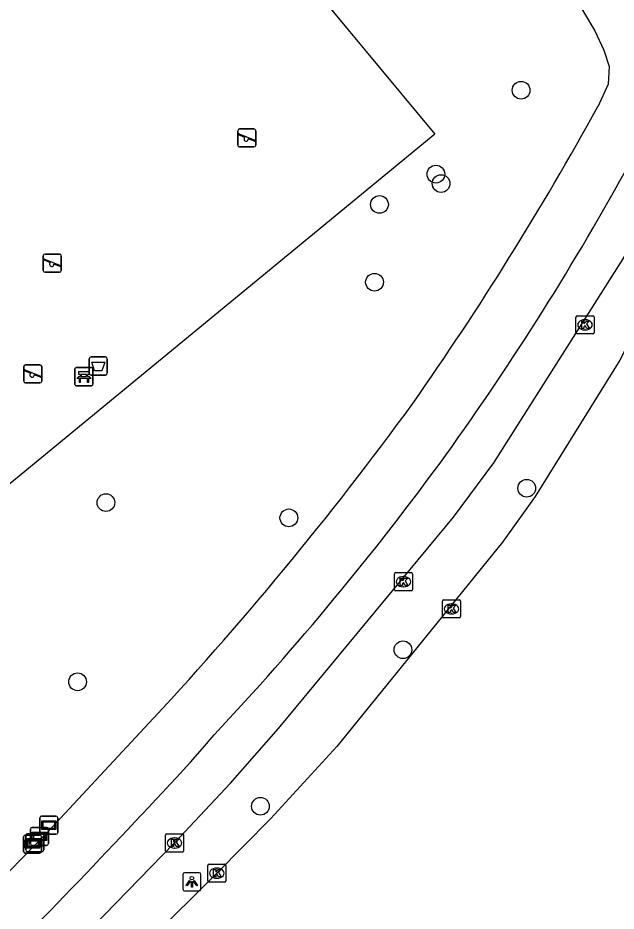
# Model space of a CAD drawing. Extents: x 159888 to 160757, y 384031 to 384746.
# Drawn here: x 160347.29 to 160380.29, y 384083.14 to 384132.42 of the extents above; entities that cross this region are included whole.
import ezdxf

# ---------------------------------------------------------------- set-up
doc = ezdxf.new("R2010")
doc.units = 0
for name, color, linetype in [('IMGEO_Afvalbak', 7, 'Continuous'), ('IMGEO_Bank', 7, 'Continuous'), ('IMGEO_Boom', 7, 'Continuous'), ('IMGEO_Fietspad_gesloten', 7, 'Continuous'), ('IMGEO_Groenvoorziening', 7, 'Continuous'), ('IMGEO_Hek', 7, 'Continuous'), ('IMGEO_Kolk', 7, 'Continuous'), ('IMGEO_Lichtpunt', 7, 'Continuous'), ('IMGEO_Rijbaan_lokaal_gesloten', 7, 'Continuous'), ('IMGEO_Speelvoorziening', 7, 'Continuous'), ('IMGEO_Verklikker', 7, 'Continuous'), ('IMGEO_Voetpad_open', 7, 'Continuous')]:
    doc.layers.add(name, color=color, linetype=linetype)

msp = doc.modelspace()

# ---------------------------------------------------------------- linework, layer by layer
at = {"layer": 'IMGEO_Afvalbak'}
for p, q in [((160351.229, 384112.806), (160351.229, 384113.606)), ((160351.229, 384113.606), (160351.229, 384112.806)), ((160351.329, 384113.706), (160352.119, 384113.706)), ((160352.119, 384113.706), (160351.329, 384113.706)), ((160352.219, 384113.606), (160352.219, 384112.806)), ((160352.219, 384112.806), (160352.219, 384113.606)), ((160352.119, 384112.706), (160351.329, 384112.706)), ((160351.329, 384112.706), (160352.119, 384112.706))]:
    msp.add_line(p, q, dxfattribs=at)
msp.add_lwpolyline([(160351.372, 384113.42), (160352.076, 384113.42), (160351.927, 384112.95), (160351.521, 384112.95), (160351.372, 384113.42)], dxfattribs=at)
for centre, start, end in [((160351.329, 384113.606), 90, 180), ((160351.329, 384113.606), 90, 180), ((160352.119, 384113.606), 0, 90), ((160352.119, 384113.606), 360, 90), ((160351.329, 384112.806), 180, 270), ((160351.329, 384112.806), 180, 270), ((160352.119, 384112.806), 270, 0), ((160352.119, 384112.806), 270, 0)]:
    msp.add_arc(centre, 0.1, start, end, dxfattribs=at)
at = {"layer": 'IMGEO_Bank'}
for p, q in [((160350.506, 384113.121), (160351.347, 384113.121)), ((160351.347, 384113.121), (160350.506, 384113.121)), ((160350.431, 384112.196), (160350.431, 384113.037)), ((160350.431, 384113.037), (160350.431, 384112.196)), ((160350.74, 384112.627), (160350.74, 384112.733)), ((160350.784, 384112.733), (160350.784, 384112.627)), ((160351.072, 384112.739), (160350.79, 384112.739)), ((160350.79, 384112.621), (160351.072, 384112.621)), ((160351.078, 384112.627), (160351.078, 384112.733)), ((160351.122, 384112.733), (160351.122, 384112.627)), ((160351.431, 384113.046), (160351.431, 384112.205)), ((160351.431, 384112.205), (160351.431, 384113.046)), ((160351.356, 384112.121), (160350.515, 384112.121)), ((160350.515, 384112.121), (160351.356, 384112.121)), ((160351.128, 384112.519), (160350.735, 384112.519))]:
    msp.add_line(p, q, dxfattribs=at)
for points in [[(160350.678, 384112.519), (160350.536, 384112.519), (160350.648, 384112.621), (160350.734, 384112.621)], [(160350.734, 384112.739), (160350.648, 384112.739), (160350.648, 384112.9), (160351.211, 384112.9), (160351.211, 384112.739), (160351.128, 384112.739)], [(160351.128, 384112.621), (160351.211, 384112.621), (160351.323, 384112.519), (160351.184, 384112.519)], [(160350.728, 384112.512), (160350.728, 384112.305), (160350.685, 384112.305), (160350.685, 384112.512)], [(160351.178, 384112.512), (160351.178, 384112.305), (160351.134, 384112.305), (160351.134, 384112.512)]]:
    msp.add_lwpolyline(points, dxfattribs=at)
for centre, radius, start, end in [((160350.509, 384113.043), 0.0779, 92.4484, 184.2845), ((160350.509, 384113.043), 0.0779, 92.4484, 184.2845), ((160351.353, 384113.043), 0.0779, 2.4484, 94.2845), ((160351.353, 384113.043), 0.0779, 2.4484, 94.2845), ((160350.733, 384112.732), 0.00671, 2.8957, 87.1043), ((160350.733, 384112.628), 0.00671, 272.8957, 357.1043), ((160350.79, 384112.732), 0.00671, 92.8957, 177.1043), ((160350.79, 384112.628), 0.00671, 182.8957, 267.1043), ((160351.072, 384112.732), 0.00671, 2.8957, 87.1043), ((160351.072, 384112.628), 0.00671, 272.8957, 357.1043), ((160351.129, 384112.732), 0.00671, 92.8957, 177.1043), ((160351.129, 384112.628), 0.00671, 182.8957, 267.1043), ((160350.509, 384112.199), 0.0779, 182.4484, 274.2845), ((160350.509, 384112.199), 0.0779, 182.4484, 274.2845), ((160350.678, 384112.512), 0.00671, 2.8957, 87.1043), ((160350.735, 384112.512), 0.00671, 92.8957, 177.1043), ((160351.127, 384112.512), 0.00671, 2.8957, 87.1043), ((160351.184, 384112.512), 0.00671, 92.8957, 177.1043), ((160351.353, 384112.199), 0.0779, 272.4484, 4.2845), ((160351.353, 384112.199), 0.0779, 272.4484, 4.2845)]:
    msp.add_arc(centre, radius, start, end, dxfattribs=at)
at = {"layer": 'IMGEO_Boom'}
for centre in [(160375.048, 384128.422), (160370.348, 384123.793), (160370.632, 384123.275), (160367.236, 384122.121), (160366.961, 384117.832), (160375.358, 384106.467), (160352.146, 384105.671), (160362.235, 384104.832), (160368.531, 384097.557), (160350.58, 384095.786), (160360.667, 384088.919)]:
    msp.add_circle(centre, 0.489, dxfattribs=at)
at = {"layer": 'IMGEO_Fietspad_gesloten'}
for points in [[(160348.165, 384078.916), (160355.934, 384086.896), (160359.012, 384090.19), (160361.671, 384093.215), (160371.325, 384104.875), (160373.536, 384107.871), (160382.199, 384121.531), (160383.807, 384124.397), (160384.797, 384122.62), (160384.822, 384122.312)], [(160356.813, 384091.354), (160357.463, 384092.105), (160358.111, 384092.858)]]:
    msp.add_lwpolyline(points, dxfattribs=at)
for centre, radius, start, end in [((160243.312, 384199.891), 157.06, 324.32094, 331.2998), ((160239.409, 384204.202), 162.75, 316.83191, 323.88943), ((160027.278, 384395.071), 448.149, 315.0313, 317.3347)]:
    msp.add_arc(centre, radius, start, end, dxfattribs=at)
at = {"layer": 'IMGEO_Groenvoorziening'}
msp.add_lwpolyline([(160320.203, 384186.297), (160370.292, 384125.992), (160324.007, 384087.931), (160277.589, 384144.414)], dxfattribs=at)
at = {"layer": 'IMGEO_Hek'}
msp.add_lwpolyline([(160316.691, 384188.671), (160318.655, 384188.161), (160320.203, 384186.297), (160370.292, 384125.992), (160324.007, 384087.931), (160277.589, 384144.414)], dxfattribs=at)
at = {"layer": 'IMGEO_Kolk'}
for p, q in [((160378.073, 384115.054), (160378.073, 384115.906)), ((160378.148, 384115.98), (160379, 384115.98)), ((160378.561, 384115.76), (160378.586, 384115.76)), ((160379.074, 384115.906), (160379.074, 384115.054)), ((160378.584, 384115.2), (160378.559, 384115.2)), ((160379, 384114.98), (160378.148, 384114.98)), ((160368.131, 384101.809), (160368.983, 384101.809)), ((160368.056, 384100.883), (160368.056, 384101.735)), ((160368.544, 384101.589), (160368.569, 384101.589)), ((160369.057, 384101.735), (160369.057, 384100.883)), ((160368.983, 384100.809), (160368.131, 384100.809)), ((160368.567, 384101.029), (160368.542, 384101.029)), ((160370.786, 384100.309), (160371.638, 384100.309)), ((160370.711, 384099.383), (160370.711, 384100.235)), ((160371.199, 384100.089), (160371.224, 384100.089)), ((160371.712, 384100.235), (160371.712, 384099.383)), ((160371.638, 384099.309), (160370.786, 384099.309)), ((160371.222, 384099.529), (160371.197, 384099.529)), ((160355.432, 384086.471), (160355.432, 384087.323)), ((160355.507, 384087.397), (160356.359, 384087.397)), ((160355.92, 384087.177), (160355.945, 384087.177)), ((160356.433, 384087.323), (160356.433, 384086.471)), ((160355.943, 384086.617), (160355.918, 384086.617)), ((160356.359, 384086.397), (160355.507, 384086.397)), ((160357.76, 384084.802), (160357.76, 384085.654)), ((160357.835, 384085.728), (160358.687, 384085.728)), ((160358.248, 384085.508), (160358.273, 384085.508)), ((160358.761, 384085.654), (160358.761, 384084.802)), ((160358.687, 384084.728), (160357.835, 384084.728)), ((160358.271, 384084.948), (160358.246, 384084.948))]:
    msp.add_line(p, q, dxfattribs=at)
for points in [[(160378.073, 384115.054), (160378.073, 384115.906)], [(160378.148, 384115.98), (160379, 384115.98)], [(160378.394, 384115.68), (160378.517, 384115.68), (160378.517, 384115.529), (160378.647, 384115.68), (160378.811, 384115.68), (160378.665, 384115.529), (160378.818, 384115.28), (160378.666, 384115.28), (160378.581, 384115.444), (160378.517, 384115.377), (160378.517, 384115.28), (160378.394, 384115.28), (160378.394, 384115.68)], [(160379.074, 384115.906), (160379.074, 384115.054)], [(160379, 384114.98), (160378.148, 384114.98)], [(160368.131, 384101.809), (160368.983, 384101.809)], [(160368.056, 384100.883), (160368.056, 384101.735)], [(160368.377, 384101.509), (160368.5, 384101.509), (160368.5, 384101.358), (160368.63, 384101.509), (160368.794, 384101.509), (160368.648, 384101.358), (160368.801, 384101.109), (160368.649, 384101.109), (160368.564, 384101.273), (160368.5, 384101.206), (160368.5, 384101.109), (160368.377, 384101.109), (160368.377, 384101.509)], [(160369.057, 384101.735), (160369.057, 384100.883)], [(160368.983, 384100.809), (160368.131, 384100.809)], [(160370.786, 384100.309), (160371.638, 384100.309)], [(160370.711, 384099.383), (160370.711, 384100.235)], [(160371.032, 384100.009), (160371.155, 384100.009), (160371.155, 384099.858), (160371.285, 384100.009), (160371.449, 384100.009), (160371.303, 384099.858), (160371.456, 384099.609), (160371.304, 384099.609), (160371.219, 384099.773), (160371.155, 384099.706), (160371.155, 384099.609), (160371.032, 384099.609), (160371.032, 384100.009)], [(160371.712, 384100.235), (160371.712, 384099.383)], [(160371.638, 384099.309), (160370.786, 384099.309)], [(160355.432, 384086.471), (160355.432, 384087.323)], [(160355.507, 384087.397), (160356.359, 384087.397)], [(160355.753, 384087.097), (160355.876, 384087.097), (160355.876, 384086.946), (160356.006, 384087.097), (160356.17, 384087.097), (160356.024, 384086.946), (160356.177, 384086.697), (160356.025, 384086.697), (160355.94, 384086.861), (160355.876, 384086.794), (160355.876, 384086.697), (160355.753, 384086.697), (160355.753, 384087.097)], [(160356.433, 384087.323), (160356.433, 384086.471)], [(160356.359, 384086.397), (160355.507, 384086.397)], [(160357.76, 384084.802), (160357.76, 384085.654)], [(160357.835, 384085.728), (160358.687, 384085.728)], [(160358.761, 384085.654), (160358.761, 384084.802)], [(160358.081, 384085.428), (160358.204, 384085.428), (160358.204, 384085.277), (160358.334, 384085.428), (160358.498, 384085.428), (160358.352, 384085.277), (160358.505, 384085.028), (160358.353, 384085.028), (160358.268, 384085.192), (160358.204, 384085.125), (160358.204, 384085.028), (160358.081, 384085.028), (160358.081, 384085.428)], [(160358.687, 384084.728), (160357.835, 384084.728)]]:
    msp.add_lwpolyline(points, dxfattribs=at)
for centre, start, end in [((160378.15, 384115.904), 91.552, 178.448), ((160378.15, 384115.904), 91.552, 178.448), ((160378.998, 384115.904), 1.552, 88.448), ((160378.998, 384115.904), 1.552, 88.448), ((160378.15, 384115.056), 181.552, 268.448), ((160378.15, 384115.056), 181.552, 268.448), ((160378.998, 384115.056), 271.552, 358.448), ((160378.998, 384115.056), 271.552, 358.448), ((160368.133, 384101.733), 91.552, 178.448), ((160368.133, 384101.733), 91.552, 178.448), ((160368.981, 384101.733), 1.552, 88.448), ((160368.981, 384101.733), 1.552, 88.448), ((160368.133, 384100.885), 181.552, 268.448), ((160368.133, 384100.885), 181.552, 268.448), ((160368.981, 384100.885), 271.552, 358.448), ((160368.981, 384100.885), 271.552, 358.448), ((160370.788, 384100.233), 91.552, 178.448), ((160370.788, 384100.233), 91.552, 178.448), ((160371.636, 384100.233), 1.552, 88.448), ((160371.636, 384100.233), 1.552, 88.448), ((160370.788, 384099.385), 181.552, 268.448), ((160370.788, 384099.385), 181.552, 268.448), ((160371.636, 384099.385), 271.552, 358.448), ((160371.636, 384099.385), 271.552, 358.448), ((160355.509, 384087.321), 91.552, 178.448), ((160355.509, 384087.321), 91.552, 178.448), ((160356.357, 384087.321), 1.552, 88.448), ((160356.357, 384087.321), 1.552, 88.448), ((160355.509, 384086.473), 181.552, 268.448), ((160355.509, 384086.473), 181.552, 268.448), ((160356.357, 384086.473), 271.552, 358.448), ((160356.357, 384086.473), 271.552, 358.448), ((160357.837, 384085.652), 91.552, 178.448), ((160357.837, 384085.652), 91.552, 178.448), ((160358.685, 384085.652), 1.552, 88.448), ((160358.685, 384085.652), 1.552, 88.448), ((160357.837, 384084.804), 181.552, 268.448), ((160357.837, 384084.804), 181.552, 268.448), ((160358.685, 384084.804), 271.552, 358.448), ((160358.685, 384084.804), 271.552, 358.448)]:
    msp.add_arc(centre, 0.0765, start, end, dxfattribs=at)
for centre, major_axis, ratio, start_param, end_param in [((160378.56, 384115.48), (-0.387, 0.002), 0.722429, 4.712389, 7.853982), ((160378.585, 384115.48), (-0.39, 0.002), 0.717154, 1.570796, 4.712389), ((160368.543, 384101.309), (-0.387, 0.002), 0.722429, 4.712389, 7.853982), ((160368.568, 384101.309), (-0.39, 0.002), 0.717154, 1.570796, 4.712389), ((160371.198, 384099.809), (-0.387, 0.002), 0.722429, 4.712389, 7.853982), ((160371.223, 384099.809), (-0.39, 0.002), 0.717154, 1.570796, 4.712389), ((160355.919, 384086.897), (-0.387, 0.002), 0.722429, 4.712389, 7.853982), ((160355.944, 384086.897), (-0.39, 0.002), 0.717154, 1.570796, 4.712389), ((160358.247, 384085.228), (-0.387, 0.002), 0.722429, 4.712389, 7.853982), ((160358.272, 384085.228), (-0.39, 0.002), 0.717154, 1.570796, 4.712389)]:
    msp.add_ellipse(centre, major_axis=major_axis, ratio=ratio, start_param=start_param, end_param=end_param, dxfattribs=at)
at = {"layer": 'IMGEO_Lichtpunt'}
for p, q in [((160356.389, 384085.157), (160356.389, 384084.35)), ((160356.389, 384085.157), (160356.389, 384084.35)), ((160357.291, 384085.252), (160356.483, 384085.252)), ((160357.291, 384085.252), (160356.483, 384085.252)), ((160357.385, 384084.35), (160357.385, 384085.157)), ((160357.385, 384084.35), (160357.385, 384085.157)), ((160356.483, 384084.256), (160357.291, 384084.256)), ((160356.483, 384084.256), (160357.291, 384084.256))]:
    msp.add_line(p, q, dxfattribs=at)
for points in [[(160356.763, 384084.821), (160356.802, 384084.793), (160356.614, 384084.531), (160356.576, 384084.558), (160356.763, 384084.821)], [(160356.865, 384084.773), (160356.912, 384084.773), (160356.912, 384084.451), (160356.865, 384084.451), (160356.865, 384084.773)], [(160356.975, 384084.793), (160357.013, 384084.82), (160357.2, 384084.558), (160357.161, 384084.53), (160356.975, 384084.793)]]:
    msp.add_lwpolyline(points, dxfattribs=at)
msp.add_circle((160356.888, 384084.955), 0.0994, dxfattribs=at)
for centre, start, end in [((160356.483, 384085.157), 90, 180), ((160356.483, 384085.157), 90, 180), ((160357.291, 384085.157), 0, 90), ((160357.291, 384085.157), 0, 90), ((160356.483, 384084.35), 180, 270), ((160356.483, 384084.35), 180, 270), ((160357.291, 384084.35), 270, 0), ((160357.291, 384084.35), 270, 360)]:
    msp.add_arc(centre, 0.0946, start, end, dxfattribs=at)
at = {"layer": 'IMGEO_Rijbaan_lokaal_gesloten'}
msp.add_lwpolyline([(160384.822, 384122.312), (160384.781, 384122.173), (160384.461, 384121.45), (160380.492, 384113.536), (160375.831, 384106.009), (160374.013, 384103.494), (160364.883, 384092.211), (160361.246, 384088.255), (160358.262, 384085.227), (160354.542, 384081.53), (160352.386, 384079.427), (160349.752, 384076.931)], dxfattribs=at)
at = {"layer": 'IMGEO_Speelvoorziening'}
for p, q in [((160359.418, 384125.392), (160359.418, 384126.192)), ((160359.418, 384126.192), (160359.418, 384125.392)), ((160359.801, 384125.82), (160359.462, 384125.957)), ((160359.487, 384126.017), (160360.363, 384125.664)), ((160359.518, 384126.292), (160360.308, 384126.292)), ((160360.308, 384126.292), (160359.518, 384126.292)), ((160360.408, 384126.192), (160360.408, 384125.392)), ((160360.408, 384125.392), (160360.408, 384126.192)), ((160360.339, 384125.604), (160359.999, 384125.741)), ((160360.308, 384125.292), (160359.518, 384125.292)), ((160359.518, 384125.292), (160360.308, 384125.292)), ((160348.691, 384118.484), (160348.691, 384119.284)), ((160348.691, 384119.284), (160348.691, 384118.484)), ((160349.074, 384118.912), (160348.735, 384119.049)), ((160348.76, 384119.109), (160349.636, 384118.756)), ((160348.791, 384119.384), (160349.581, 384119.384)), ((160349.581, 384119.384), (160348.791, 384119.384)), ((160349.681, 384119.284), (160349.681, 384118.484)), ((160349.681, 384118.484), (160349.681, 384119.284)), ((160349.612, 384118.696), (160349.272, 384118.833)), ((160349.581, 384118.384), (160348.791, 384118.384)), ((160348.791, 384118.384), (160349.581, 384118.384)), ((160347.61, 384112.374), (160347.61, 384113.174)), ((160347.61, 384113.174), (160347.61, 384112.374)), ((160347.71, 384113.274), (160348.5, 384113.274)), ((160348.5, 384113.274), (160347.71, 384113.274)), ((160348.6, 384113.174), (160348.6, 384112.374)), ((160348.6, 384112.374), (160348.6, 384113.174)), ((160347.993, 384112.802), (160347.654, 384112.939)), ((160347.679, 384112.999), (160348.555, 384112.646)), ((160348.531, 384112.586), (160348.191, 384112.723)), ((160348.5, 384112.274), (160347.71, 384112.274)), ((160347.71, 384112.274), (160348.5, 384112.274))]:
    msp.add_line(p, q, dxfattribs=at)
for centre, radius, start, end in [((160359.518, 384126.192), 0.1, 90, 180), ((160359.518, 384126.192), 0.1, 90, 180), ((160359.475, 384125.987), 0.0327, 68.078, 248.078), ((160360.308, 384126.192), 0.1, 0, 90), ((160360.308, 384126.192), 0.1, 360, 90), ((160359.88, 384125.73), 0.12, 130.9928, 5.1632), ((160360.351, 384125.634), 0.0327, 248.078, 68.078), ((160359.518, 384125.392), 0.1, 180, 270), ((160359.518, 384125.392), 0.1, 180, 270), ((160360.308, 384125.392), 0.1, 270, 0), ((160360.308, 384125.392), 0.1, 270, 0), ((160348.791, 384119.284), 0.1, 90, 180), ((160348.791, 384119.284), 0.1, 90, 180), ((160348.748, 384119.079), 0.0327, 68.078, 248.078), ((160349.581, 384119.284), 0.1, 0, 90), ((160349.581, 384119.284), 0.1, 360, 90), ((160349.153, 384118.822), 0.12, 130.9928, 5.1632), ((160349.624, 384118.726), 0.0327, 248.078, 68.078), ((160348.791, 384118.484), 0.1, 180, 270), ((160348.791, 384118.484), 0.1, 180, 270), ((160349.581, 384118.484), 0.1, 270, 0), ((160349.581, 384118.484), 0.1, 270, 0), ((160347.71, 384113.174), 0.1, 90, 180), ((160347.71, 384113.174), 0.1, 90, 180), ((160348.5, 384113.174), 0.1, 0, 90), ((160348.5, 384113.174), 0.1, 360, 90), ((160347.667, 384112.969), 0.0327, 68.078, 248.078), ((160348.072, 384112.712), 0.12, 130.9928, 5.1632), ((160348.543, 384112.616), 0.0327, 248.078, 68.078), ((160347.71, 384112.374), 0.1, 180, 270), ((160347.71, 384112.374), 0.1, 180, 270), ((160348.5, 384112.374), 0.1, 270, 0), ((160348.5, 384112.374), 0.1, 270, 0)]:
    msp.add_arc(centre, radius, start, end, dxfattribs=at)
at = {"layer": 'IMGEO_Verklikker'}
for p, q in [((160348.499, 384087.48), (160348.499, 384088.28)), ((160348.499, 384088.28), (160348.499, 384087.48)), ((160348.599, 384088.38), (160349.389, 384088.38)), ((160349.389, 384088.38), (160348.599, 384088.38)), ((160349.489, 384088.28), (160349.489, 384087.48)), ((160349.489, 384087.48), (160349.489, 384088.28)), ((160347.979, 384086.859), (160347.979, 384087.659)), ((160347.979, 384087.659), (160347.979, 384086.859)), ((160348.079, 384087.759), (160348.869, 384087.759)), ((160348.869, 384087.759), (160348.079, 384087.759)), ((160348.969, 384087.659), (160348.969, 384086.859)), ((160348.969, 384086.859), (160348.969, 384087.659)), ((160347.596, 384086.433), (160347.596, 384087.233)), ((160347.596, 384087.233), (160347.596, 384086.433)), ((160347.696, 384087.333), (160348.486, 384087.333)), ((160348.486, 384087.333), (160347.696, 384087.333)), ((160347.721, 384086.509), (160347.721, 384087.309)), ((160347.721, 384087.309), (160347.721, 384086.509)), ((160347.821, 384087.409), (160348.611, 384087.409)), ((160348.611, 384087.409), (160347.821, 384087.409)), ((160348.586, 384087.233), (160348.586, 384086.433)), ((160348.586, 384086.433), (160348.586, 384087.233)), ((160349.389, 384087.38), (160348.599, 384087.38)), ((160348.599, 384087.38), (160349.389, 384087.38)), ((160348.711, 384087.309), (160348.711, 384086.509)), ((160348.711, 384086.509), (160348.711, 384087.309)), ((160348.869, 384086.759), (160348.079, 384086.759)), ((160348.079, 384086.759), (160348.869, 384086.759)), ((160348.486, 384086.333), (160347.696, 384086.333)), ((160347.696, 384086.333), (160348.486, 384086.333)), ((160348.611, 384086.409), (160347.821, 384086.409)), ((160347.821, 384086.409), (160348.611, 384086.409))]:
    msp.add_line(p, q, dxfattribs=at)
for points in [[(160348.6, 384088.112), (160349.388, 384088.112), (160349.388, 384087.648), (160348.6, 384087.648), (160348.6, 384088.112)], [(160348.665, 384088.047), (160348.665, 384087.713), (160349.323, 384087.713), (160349.323, 384088.047), (160348.665, 384088.047)], [(160348.08, 384087.491), (160348.868, 384087.491), (160348.868, 384087.027), (160348.08, 384087.027), (160348.08, 384087.491)], [(160347.697, 384087.065), (160348.485, 384087.065), (160348.485, 384086.601), (160347.697, 384086.601), (160347.697, 384087.065)], [(160347.762, 384087), (160347.762, 384086.666), (160348.42, 384086.666), (160348.42, 384087), (160347.762, 384087)], [(160347.822, 384087.141), (160348.61, 384087.141), (160348.61, 384086.677), (160347.822, 384086.677), (160347.822, 384087.141)], [(160347.887, 384087.076), (160347.887, 384086.742), (160348.545, 384086.742), (160348.545, 384087.076), (160347.887, 384087.076)], [(160348.145, 384087.426), (160348.145, 384087.092), (160348.803, 384087.092), (160348.803, 384087.426), (160348.145, 384087.426)]]:
    msp.add_lwpolyline(points, dxfattribs=at)
for centre, start, end in [((160348.599, 384088.28), 90, 180), ((160348.599, 384088.28), 90, 180), ((160349.389, 384088.28), 0, 90), ((160349.389, 384088.28), 360, 90), ((160348.079, 384087.659), 90, 180), ((160348.079, 384087.659), 90, 180), ((160348.599, 384087.48), 180, 270), ((160348.599, 384087.48), 180, 270), ((160348.869, 384087.659), 0, 90), ((160348.869, 384087.659), 360, 90), ((160349.389, 384087.48), 270, 0), ((160349.389, 384087.48), 270, 0), ((160347.696, 384087.233), 90, 180), ((160347.696, 384087.233), 90, 180), ((160347.821, 384087.309), 90, 180), ((160347.821, 384087.309), 90, 180), ((160348.486, 384087.233), 0, 90), ((160348.486, 384087.233), 360, 90), ((160348.611, 384087.309), 0, 90), ((160348.611, 384087.309), 360, 90), ((160347.821, 384086.509), 180, 270), ((160347.821, 384086.509), 180, 270), ((160348.079, 384086.859), 180, 270), ((160348.079, 384086.859), 180, 270), ((160348.611, 384086.509), 270, 0), ((160348.611, 384086.509), 270, 0), ((160348.869, 384086.859), 270, 0), ((160348.869, 384086.859), 270, 0), ((160347.696, 384086.433), 180, 270), ((160347.696, 384086.433), 180, 270), ((160348.486, 384086.433), 270, 0), ((160348.486, 384086.433), 270, 0)]:
    msp.add_arc(centre, 0.1, start, end, dxfattribs=at)
at = {"layer": 'IMGEO_Voetpad_open'}
for points in [[(160377.405, 384134.588), (160379.114, 384131.705), (160379.606, 384130.629), (160379.915, 384129.723), (160379.845, 384128.761), (160379.282, 384127.516)], [(160354.274, 384093.243), (160348.903, 384087.483), (160345.444, 384083.952)]]:
    msp.add_lwpolyline(points, dxfattribs=at)
for centre, radius, start, end in [((160222.986, 384213.608), 178.438, 324.95464, 331.15295), ((160216.036, 384222.594), 189.318, 316.90217, 323.93583)]:
    msp.add_arc(centre, radius, start, end, dxfattribs=at)

doc.saveas('drawing.dxf')
